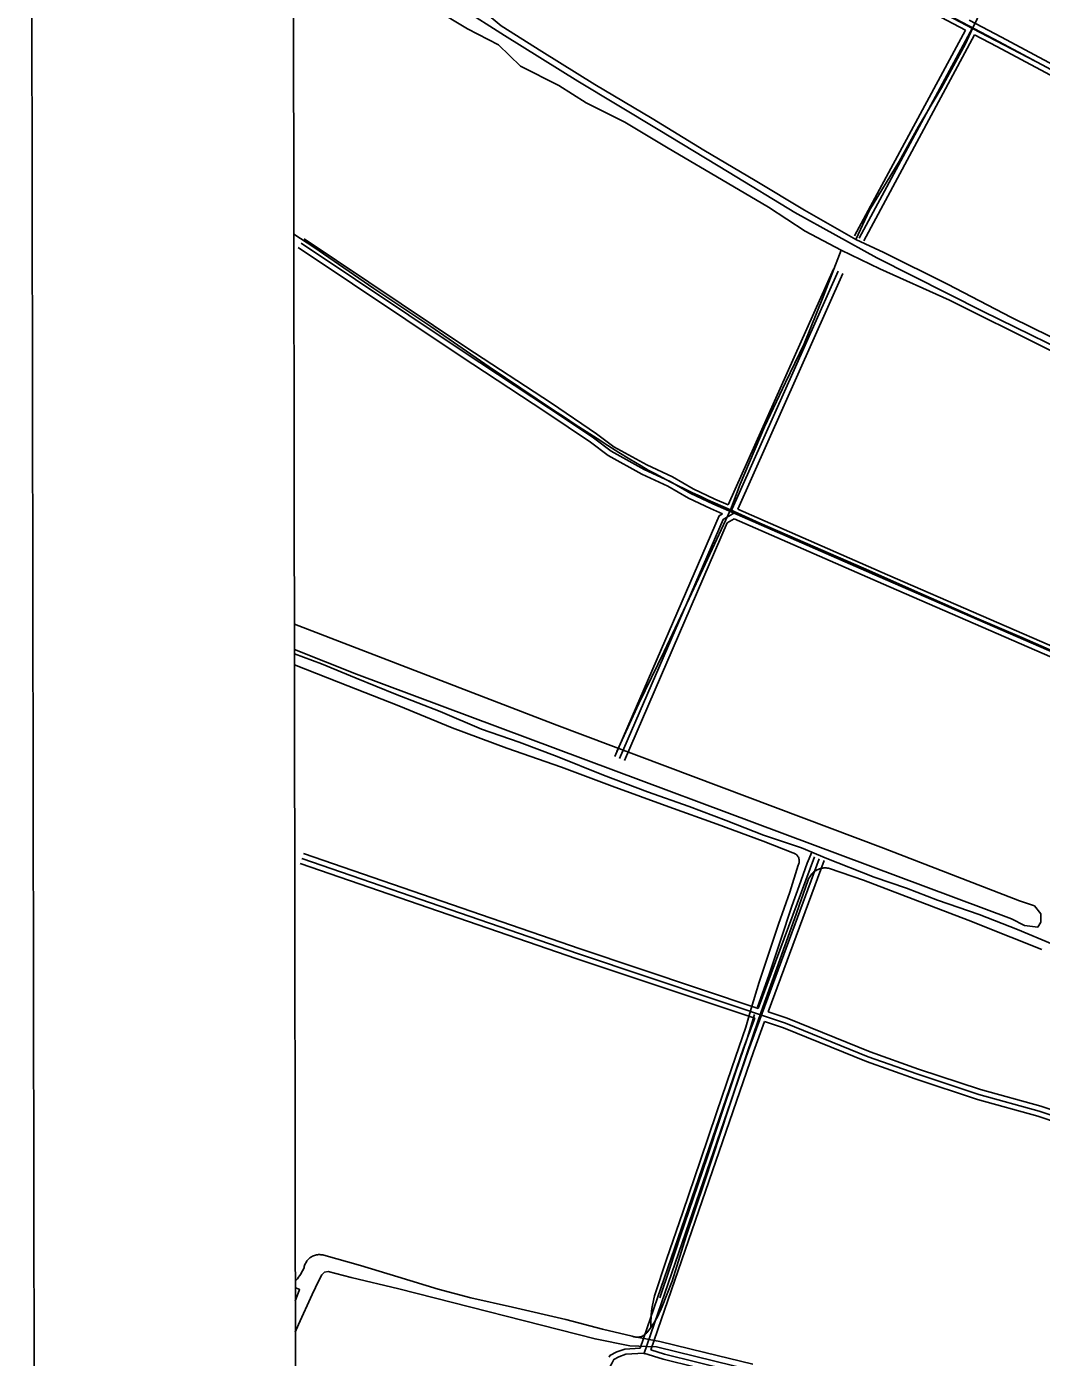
# Model space of a CAD drawing. Extents: x 3324104 to 3361979, y 612876 to 638273.
# Drawn here: x 3327438 to 3330351, y 624660 to 628477 of the extents above; entities that cross this region are included whole.
import ezdxf

# ---------------------------------------------------------------- set-up
doc = ezdxf.new("R2010")
doc.units = 0
for name, color, linetype in [('V-ANNO-SYMB', 7, 'Continuous'), ('V-DTCH-CNTR', 7, 'Continuous'), ('V-GRID-FRAM', 7, 'Continuous'), ('V-ROAD-CNTR', 7, 'Continuous'), ('V-SITE-VEGE', 7, 'Continuous'), ('V-TOPO-SHOR', 7, 'Continuous')]:
    doc.layers.add(name, color=color, linetype=linetype)

msp = doc.modelspace()

# ---------------------------------------------------------------- linework, layer by layer
at = {"layer": 'V-ANNO-SYMB'}
msp.add_lwpolyline([(3327478.4, 614089), (3360561.6, 614146.7), (3360521.6, 637063.3), (3327438.4, 637005.5), (3327478.4, 614089)], dxfattribs=at)
at = {"layer": 'V-DTCH-CNTR'}
for points in [[(3329775.6, 627835.4), (3329672.2, 627889.9), (3329567, 627959.4), (3329449.1, 628028.7), (3329279.4, 628127.8), (3329155.6, 628202.7), (3329044.3, 628258), (3328965.4, 628308.3), (3328856.1, 628363.7), (3328792.7, 628424.5), (3328703.4, 628470.1), (3328605.2, 628529.3), (3328500.3, 628597.2), (3328363.2, 628681), (3328304, 628724.3), (3328232.8, 628759.5), (3328204.1, 628774.1)], [(3330356.5, 628365.2), (3330152.6, 628471.7), (3330118.6, 628489.5), (3330030.7, 628535.8), (3329821.1, 628645.6), (3329619.7, 628749.9), (3329588.6, 628766)], [(3328784, 628547.8), (3328770.5, 628511.5), (3328772, 628503.2), (3328800.6, 628479.2), (3328917.2, 628405.2), (3329068.9, 628311), (3329233.9, 628213.5), (3329381.6, 628122.6), (3329528.9, 628035.2), (3329670.3, 627950.2), (3329817.7, 627866.4)], [(3329817.7, 627866.4), (3329857.7, 627950.6), (3329942.7, 628089.6), (3329997.9, 628190.3), (3330063.6, 628301.4), (3330133, 628427.6), (3330152.4, 628471.3), (3330194.1, 628557.8)], [(3329542.6, 627052.3), (3329458.3, 627090.3), (3329392.7, 627119.9), (3329371.1, 627129.8), (3329349.5, 627139.9), (3329328.1, 627150.2), (3329306.7, 627160.8), (3329285.5, 627171.5), (3329264.3, 627182.4), (3329243.3, 627193.6), (3329222.4, 627204.9), (3329201.6, 627216.5), (3329169.9, 627236), (3329138.2, 627255.6), (3329106.7, 627275.4), (3329075.3, 627295.4), (3329044, 627315.5), (3329012.7, 627335.8), (3328981.6, 627356.3), (3328950.7, 627377), (3328766.2, 627500.7), (3328598.6, 627616.4), (3328435.3, 627725.3), (3328262.6, 627844.2), (3328205.3, 627881.8)], [(3329445.3, 627062.2), (3329458.3, 627090.3), (3329486.4, 627163.9), (3329555.8, 627328.5), (3329616.5, 627455.9), (3329669.5, 627567.2), (3329723.9, 627701.9), (3329775.6, 627835.4)], [(3329775.6, 627835.4), (3329887.3, 627781.6), (3330087.2, 627692), (3330359, 627556.6), (3330526.5, 627471), (3330732.2, 627367.2), (3330870.9, 627289.8), (3330867.8, 627255.8), (3330966.5, 627207.3), (3330994.3, 627194.4)], [(3329817.7, 627866.4), (3329898.3, 627828.7), (3330080.8, 627737.8), (3330264.9, 627642.9), (3330430, 627561.6), (3330639.7, 627457.8), (3330887.9, 627340.4), (3331023.9, 627267.4)], [(3329132.3, 626397.9), (3329195.6, 626534.9), (3329268.4, 626684.2), (3329340.1, 626836.1), (3329405.5, 626978), (3329445.3, 627062.2)], [(3329542.6, 627052.3), (3329672.7, 626995.8), (3329840.1, 626923.1), (3330001.6, 626852), (3330164.7, 626779.9), (3330294.2, 626724.5), (3330427.5, 626666.4), (3330545.8, 626615.2), (3330639.6, 626575), (3330724.6, 626544.3)], [(3329229.6, 624745.2), (3329229.6, 624754.4), (3329229.8, 624763.6), (3329230.3, 624772.7), (3329230.9, 624781.8), (3329231.9, 624791), (3329233, 624800.1), (3329234.4, 624809.1), (3329236, 624818.1), (3329237.9, 624827.1), (3329239.9, 624836.1), (3329274.4, 624940), (3329321.3, 625076.4), (3329372.3, 625225.5), (3329418.6, 625361.4), (3329462.3, 625490.3), (3329502.4, 625606.4), (3329517.5, 625659.9), (3329540.3, 625736), (3329596.5, 625902.2), (3329628.8, 625994.4), (3329652.7, 626071.6), (3329653.7, 626073.7), (3329654.5, 626075.9), (3329655.1, 626078.1), (3329655.4, 626080.4), (3329655.6, 626082.8), (3329655.5, 626085.1), (3329655.2, 626087.4), (3329654.7, 626089.7), (3329654, 626091.9), (3329653.1, 626094), (3329652, 626096), (3329650.7, 626098), (3329649.2, 626099.8), (3329647.6, 626101.4), (3329645.8, 626102.9), (3329643.9, 626104.3), (3329641.9, 626105.4), (3329639.8, 626106.3), (3329637.6, 626107.1), (3329552.3, 626140), (3329420.2, 626189), (3329281.7, 626239), (3329118.7, 626298.4), (3328973.2, 626352.1), (3328816.1, 626406.8), (3328660, 626465.7), (3328507, 626528.9), (3328333.8, 626596.7), (3328206.9, 626646.4)], [(3329680.3, 626026.2), (3329681.3, 626029.3), (3329682.6, 626032.3), (3329684, 626035.3), (3329685.6, 626038.2), (3329687.5, 626041), (3329689.4, 626043.6), (3329691.6, 626046.2), (3329693.9, 626048.5), (3329696.3, 626050.8), (3329698.9, 626052.9), (3329701.6, 626054.8), (3329704.4, 626056.5), (3329707.3, 626058.1), (3329710.3, 626059.5), (3329713.4, 626060.6), (3329716.5, 626061.6), (3329719.7, 626062.4), (3329723, 626063), (3329726.3, 626063.4), (3329729.6, 626063.6), (3329732.9, 626063.5), (3329736.2, 626063.3), (3329739.5, 626062.8), (3329742.7, 626062.2), (3329840.2, 626028.4), (3329982.5, 625973.6), (3330140.2, 625913.6), (3330262.7, 625864.5), (3330351.7, 625829.6)], [(3328209.2, 624879), (3328209.8, 624879.4), (3328212.2, 624881.3), (3328215.6, 624885.3), (3328218.9, 624889.5), (3328222, 624893.8), (3328225, 624898.2), (3328227.7, 624902.8), (3328230.2, 624907.4), (3328232.6, 624912.2), (3328234.8, 624917.1), (3328235.4, 624920), (3328236.2, 624922.9), (3328237.2, 624925.8), (3328238.4, 624928.5), (3328239.7, 624931.2), (3328241.3, 624933.8), (3328243, 624936.3), (3328244.9, 624938.6), (3328246.9, 624940.8), (3328249.1, 624942.9), (3328251.4, 624944.8), (3328253.9, 624946.6), (3328256.4, 624948.2), (3328259.1, 624949.6), (3328261.8, 624950.9), (3328264.6, 624951.9), (3328267.5, 624952.8), (3328270.5, 624953.5), (3328273.5, 624953.9), (3328276.5, 624954.2), (3328279.5, 624954.3), (3328282.5, 624954.1), (3328285.5, 624953.8), (3328288.4, 624953.3), (3328291.4, 624952.5), (3328396.2, 624923.5), (3328503.3, 624890.3), (3328619.9, 624855), (3328713.1, 624830.1), (3328832.3, 624803.4), (3328985.6, 624767.8), (3329091.5, 624740.9), (3329176.2, 624720.8), (3329178.7, 624719.8), (3329181.4, 624718.9), (3329184, 624718.3), (3329186.8, 624717.9), (3329189.5, 624717.7), (3329192.3, 624717.7), (3329195, 624717.9), (3329197.8, 624718.3), (3329200.5, 624718.9), (3329203.1, 624719.8), (3329205.7, 624720.8), (3329208.2, 624722), (3329210.5, 624723.4), (3329212.8, 624725), (3329214.9, 624726.7), (3329216.9, 624728.7), (3329218.8, 624730.7), (3329220.5, 624732.9), (3329225.1, 624739), (3329229.6, 624745.2), (3329233.9, 624751.6), (3329238.1, 624758), (3329242, 624764.6), (3329245.8, 624771.2), (3329249.5, 624778), (3329252.9, 624784.8), (3329256.2, 624791.8), (3329259.3, 624798.8), (3329262.2, 624805.9), (3329290.9, 624878.4), (3329331.4, 625007.3), (3329383.4, 625163.3), (3329429.7, 625302.9), (3329477.6, 625448.3), (3329525.4, 625589.4), (3329546.4, 625650.6), (3329591.7, 625775.8), (3329642.3, 625917.5), (3329680.3, 626026.2)], [(3328209.3, 624821.2), (3328221.7, 624854.1), (3328209.3, 624859.7)], [(3329189.5, 624717.7), (3329255.5, 624705.4), (3329384.9, 624673.9), (3329522.2, 624640.4)]]:
    msp.add_lwpolyline(points, dxfattribs=at)
at = {"layer": 'V-GRID-FRAM'}
msp.add_lwpolyline([(3328194.1, 636440.7), (3359767.9, 636495.9), (3359807.6, 618312.1), (3328217.9, 618256.9), (3328194.1, 636440.7)], dxfattribs=at)
at = {"layer": 'V-ROAD-CNTR'}
for points in [[(3335449.7, 625670.3), (3334749.2, 626046.4), (3333929.3, 626477.4), (3333018.8, 626958.6), (3332261, 627363.5), (3331207, 627910.5), (3330229.2, 628433), (3328447.6, 629373.3)], [(3330132.4, 628467.1), (3328440.6, 629360.1)], [(3331274.8, 627892.2), (3331214, 627923.8), (3330236.2, 628446.2), (3330142.8, 628495.6)], [(3330132.4, 628467.1), (3329814.3, 627876.9)], [(3330152.8, 628473.3), (3329827.5, 627869.7)], [(3330159, 628453.1), (3329840.7, 627862.6)], [(3331263.2, 627864.4), (3331200, 627897.3), (3330222.2, 628419.7), (3330159, 628453.1)], [(3329435.1, 627079.5), (3329401.4, 627094.3), (3329337.6, 627124.4), (3329278.3, 627158.5), (3329204.2, 627192.9), (3329107.6, 627246.5), (3329056.5, 627284.8), (3328928.1, 627371.3), (3328682.6, 627532.1), (3328217.8, 627842.8)], [(3335244.7, 624593.9), (3333982.4, 625128.5), (3332530.7, 625761.9), (3330973, 626425.9), (3329903.1, 626890.9), (3329407.6, 627108), (3329344.5, 627137.7), (3329285.2, 627171.8), (3329211, 627206.3), (3329115.8, 627259.1), (3329065.2, 627297), (3328936.4, 627383.8), (3328690.9, 627544.6), (3328226.2, 627855.3)], [(3329452, 627104.9), (3329413.8, 627121.6), (3329351.5, 627151), (3329292.1, 627185.2), (3329217.8, 627219.7), (3329124, 627271.8), (3329073.9, 627309.2), (3328944.7, 627396.3), (3328699.2, 627557.1), (3328234.5, 627867.7)], [(3329753.8, 627781.3), (3329452, 627104.9)], [(3329767.4, 627775.2), (3329459.6, 627085.2)], [(3329781.1, 627769.1), (3329479.4, 627092.9)], [(3329435.1, 627079.5), (3329425.5, 627073.9), (3329126.3, 626383.5)], [(3329467.9, 627081.5), (3329437.3, 627063.4), (3329140, 626377.5)], [(3330715.6, 626554.1), (3329909.1, 626904.7), (3329479.4, 627092.9)], [(3329468.9, 627064.7), (3329449.1, 627053), (3329153.8, 626371.6)], [(3330704.3, 626526.3), (3329897.1, 626877.2), (3329468.9, 627064.7)], [(3328228.4, 626090.9), (3329021.9, 625817), (3329615.9, 625618.6), (3329853.6, 625522.1), (3329993.2, 625472.5), (3330171.3, 625413.7), (3330344.3, 625366.1), (3330475.1, 625322.3), (3330691, 625264), (3330952.9, 625174.1), (3331410, 625011.9), (3331598.3, 624955), (3331776.8, 624896.8), (3331967.1, 624825.6), (3332127.8, 624779.8), (3332302, 624711.1), (3332836.1, 624527.5)], [(3328233.3, 626105.1), (3329026.7, 625831.2), (3329538.2, 625660.4)], [(3329713.1, 626089.8), (3329510.1, 625541.1), (3329209.3, 624668.4)], [(3329699.1, 626095), (3329538.2, 625660.4)], [(3329727.2, 626084.6), (3329566.7, 625650.9)], [(3328223.5, 626076.7), (3329017.1, 625802.8), (3329527.8, 625632.3)], [(3329527.8, 625632.3), (3329496, 625546.1), (3329199.4, 624685.8)], [(3329556.3, 625622.7), (3329524.2, 625536), (3329229.5, 624681.1)], [(3329556.3, 625622.7), (3329610.7, 625604.6), (3329848.3, 625508), (3329988.3, 625458.3), (3330167, 625399.3), (3330339.9, 625351.8), (3330470.8, 625307.9), (3330686.6, 625249.6), (3330948, 625160), (3331192.9, 625073)], [(3329566.7, 625650.9), (3329621.1, 625632.7), (3329859, 625536.1), (3329998, 625486.6), (3330175.6, 625428), (3330348.6, 625380.5), (3330479.5, 625336.7), (3330695.4, 625278.3), (3330957.8, 625188.3), (3331203.7, 625101.1)], [(3333865.1, 623274.4), (3333788, 623355.3), (3333754.5, 623362.2), (3333671.3, 623390.9), (3333167.1, 623510.6), (3333160.6, 623516.6), (3333157.7, 623522), (3333191.8, 623647.2), (3333191.4, 623657.4), (3333183, 623673.5), (3333174.8, 623681.1), (3332460.7, 623847.7), (3331383.1, 624112.4), (3329821.9, 624516.6), (3329265.2, 624654.6), (3329210.1, 624671.3), (3329158, 624668.4), (3329138.2, 624661.2), (3329123.5, 624653.6), (3329118.4, 624643.8), (3329110.3, 624628.2), (3328995.8, 624237.3)], [(3329199.4, 624685.8), (3329155, 624683.3), (3329132.2, 624675), (3329112.4, 624664.8), (3329109.8, 624659.9)], [(3330865, 624262.1), (3329825.6, 624531.2), (3329269.2, 624669), (3329229.5, 624681.1)]]:
    msp.add_lwpolyline(points, dxfattribs=at)
at = {"layer": 'V-SITE-VEGE'}
for p, q in [((3328206.9, 626690.3), (3328206.8, 626762.6)), ((3328206.8, 626762.6), (3328959.9, 626473.4)), ((3328385.3, 626619.5), (3328206.9, 626690.3)), ((3330264.5, 625917.4), (3328385.3, 626619.5)), ((3328959.9, 626473.4), (3329897.2, 626120)), ((3329897.2, 626120), (3330288.1, 625969.2)), ((3330288.1, 625969.2), (3330330.5, 625955.1)), ((3330330.5, 625955.1), (3330349.3, 625931.5)), ((3330349.3, 625931.5), (3330349.3, 625907.9)), ((3330302.2, 625898.5), (3330264.5, 625917.4)), ((3330339.9, 625893.8), (3330302.2, 625898.5)), ((3330349.3, 625907.9), (3330339.9, 625893.8))]:
    msp.add_line(p, q, dxfattribs=at)
at = {"layer": 'V-TOPO-SHOR'}
for points in [[(3331004.5, 627262.1), (3330756.1, 627386.9), (3330504, 627503), (3330183.5, 627659.7), (3329878.3, 627813.9), (3329642.9, 627943.3), (3329454.3, 628058), (3329251.2, 628181.9), (3329020.2, 628319.9), (3328809.7, 628451.8), (3328686.9, 628529.5), (3328471.6, 628659.5), (3328304.1, 628758.2), (3328204.1, 628819.3)], [(3330382.3, 625845), (3330282.4, 625886.9), (3330172, 625930.2), (3330052.2, 625971.3), (3329963.7, 626005.7), (3329870.5, 626037), (3329730.4, 626092.3), (3329691.8, 626108.5), (3329662.2, 626121), (3329553.5, 626157.4), (3329445.9, 626199.2), (3329339.3, 626239.9), (3329220, 626282), (3329093.7, 626329.5), (3328960.5, 626383.3), (3328852.3, 626424), (3328744.2, 626462), (3328624.8, 626512.1), (3328496.9, 626562.2), (3328384.4, 626607.7), (3328284.8, 626648.9), (3328206.9, 626678.1)], [(3329535.6, 625664.2), (3329569.1, 625757.4), (3329601.4, 625855.4), (3329634.7, 625954), (3329655, 626012), (3329677.9, 626077), (3329691.8, 626108.5)], [(3329255.6, 624830.6), (3329284.5, 624915.8), (3329315.1, 625009), (3329351.1, 625115), (3329392.2, 625235.4), (3329429.1, 625346.2), (3329472.8, 625477.2), (3329506.6, 625574.7), (3329527.2, 625642.9)], [(3328209.4, 624731.9), (3328218.7, 624753.8), (3328257.9, 624839.6), (3328277.3, 624879.6), (3328285.2, 624896.7), (3328293.6, 624904.2), (3328303.7, 624905.8), (3328369.7, 624888.8), (3328506.5, 624855.7)], [(3328506.5, 624855.7), (3329069.6, 624712.7), (3329169.6, 624692.9), (3329246.2, 624689.7), (3330013.1, 624501.1)]]:
    msp.add_lwpolyline(points, dxfattribs=at)

doc.saveas('drawing.dxf')
